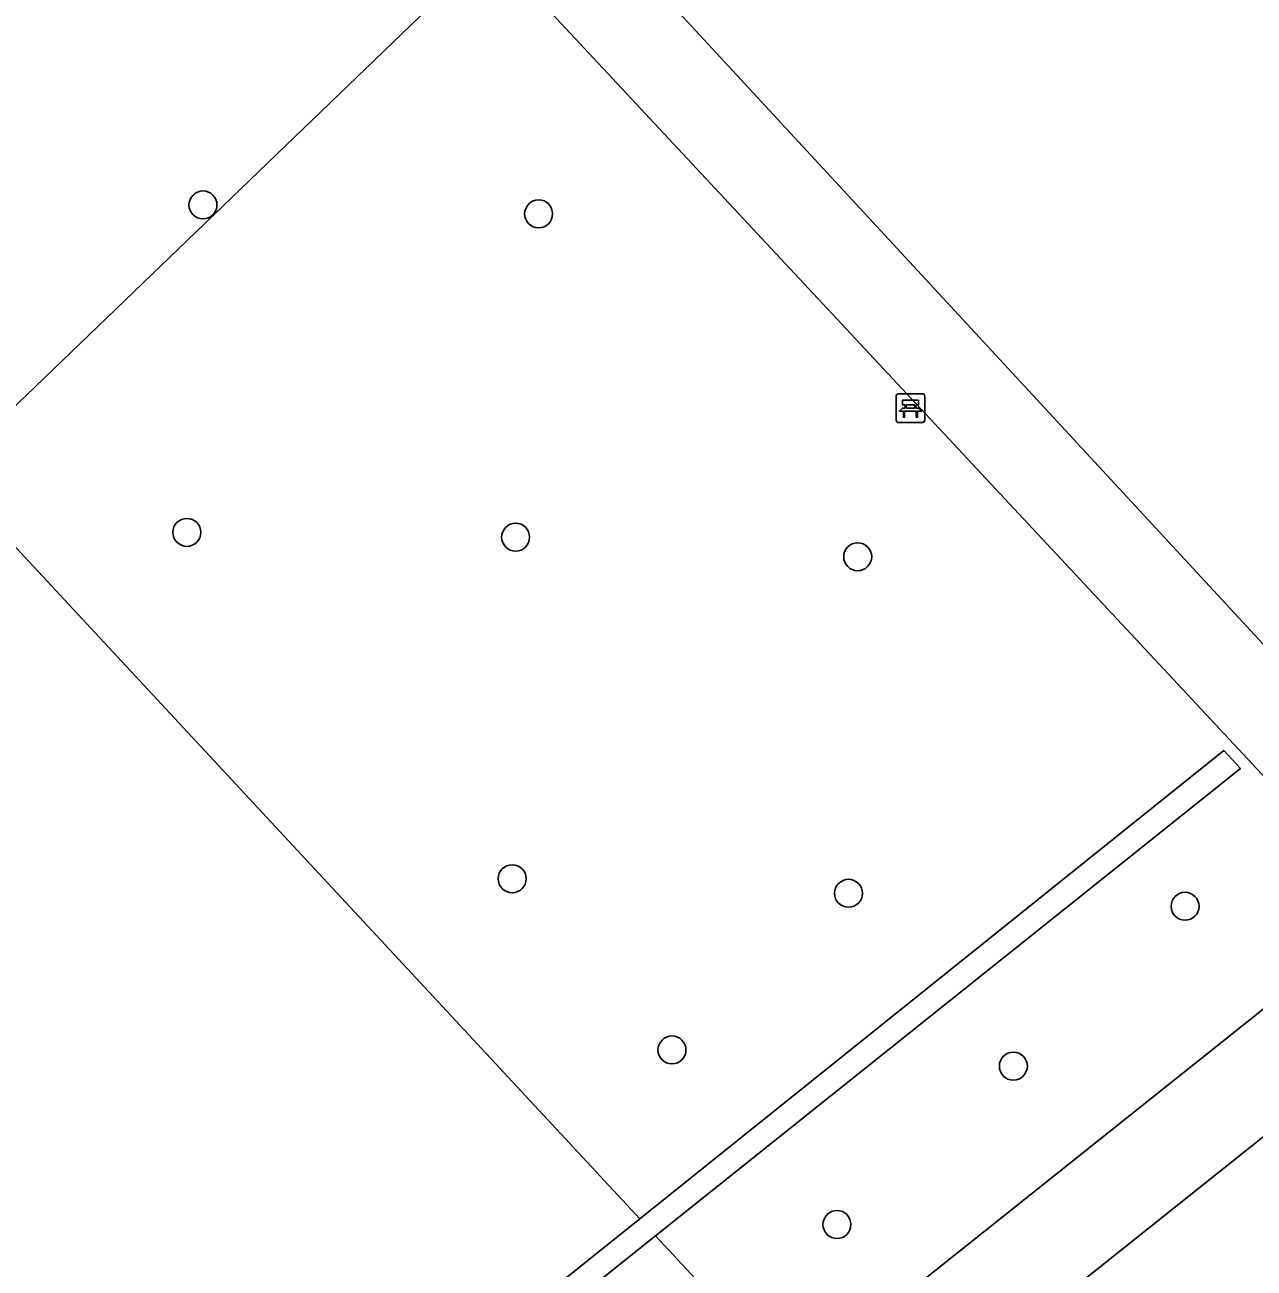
# Model space of a CAD drawing. Extents: x 157466 to 158888, y 383063 to 384677.
# Drawn here: x 158209.52 to 158252.49, y 384094.63 to 384138.1 of the extents above; entities that cross this region are included whole.
import ezdxf

# ---------------------------------------------------------------- set-up
doc = ezdxf.new("R2010")
doc.units = 0
for name, color, linetype in [('IMGEO_Bank', 7, 'Continuous'), ('IMGEO_Boom', 7, 'Continuous'), ('IMGEO_Fietspad_gesloten', 7, 'Continuous'), ('IMGEO_Greppel_droge_sloot', 7, 'Continuous'), ('IMGEO_Groenvoorziening', 7, 'Continuous'), ('IMGEO_Voetpad_halfverhard', 7, 'Continuous')]:
    doc.layers.add(name, color=color, linetype=linetype)

msp = doc.modelspace()

# ---------------------------------------------------------------- linework, layer by layer
at = {"layer": 'IMGEO_Bank'}
for p, q in [((158239.977, 384124.277), (158239.977, 384125.118)), ((158239.977, 384125.118), (158239.977, 384124.277)), ((158240.052, 384125.202), (158240.893, 384125.202)), ((158240.893, 384125.202), (158240.052, 384125.202)), ((158240.977, 384125.127), (158240.977, 384124.286)), ((158240.977, 384124.286), (158240.977, 384125.127)), ((158240.286, 384124.708), (158240.286, 384124.814)), ((158240.33, 384124.814), (158240.33, 384124.708)), ((158240.618, 384124.82), (158240.336, 384124.82)), ((158240.336, 384124.702), (158240.618, 384124.702)), ((158240.624, 384124.708), (158240.624, 384124.814)), ((158240.668, 384124.814), (158240.668, 384124.708)), ((158240.902, 384124.202), (158240.061, 384124.202)), ((158240.061, 384124.202), (158240.902, 384124.202)), ((158240.674, 384124.6), (158240.281, 384124.6))]:
    msp.add_line(p, q, dxfattribs=at)
for points in [[(158240.224, 384124.6), (158240.082, 384124.6), (158240.194, 384124.702), (158240.28, 384124.702)], [(158240.28, 384124.82), (158240.194, 384124.82), (158240.194, 384124.981), (158240.757, 384124.981), (158240.757, 384124.82), (158240.674, 384124.82)], [(158240.674, 384124.702), (158240.757, 384124.702), (158240.869, 384124.6), (158240.73, 384124.6)], [(158240.274, 384124.593), (158240.274, 384124.386), (158240.231, 384124.386), (158240.231, 384124.593)], [(158240.724, 384124.593), (158240.724, 384124.386), (158240.68, 384124.386), (158240.68, 384124.593)]]:
    msp.add_lwpolyline(points, dxfattribs=at)
for centre, radius, start, end in [((158240.055, 384125.124), 0.0779, 92.4484, 184.2845), ((158240.055, 384125.124), 0.0779, 92.4484, 184.2845), ((158240.899, 384125.124), 0.0779, 2.4484, 94.2845), ((158240.899, 384125.124), 0.0779, 2.4484, 94.2845), ((158240.279, 384124.813), 0.00671, 2.8957, 87.1043), ((158240.279, 384124.709), 0.00671, 272.8957, 357.1043), ((158240.336, 384124.813), 0.00671, 92.8957, 177.1043), ((158240.336, 384124.709), 0.00671, 182.8957, 267.1043), ((158240.618, 384124.813), 0.00671, 2.8957, 87.1043), ((158240.618, 384124.709), 0.00671, 272.8957, 357.1043), ((158240.675, 384124.813), 0.00671, 92.8957, 177.1043), ((158240.675, 384124.709), 0.00671, 182.8957, 267.1043), ((158240.055, 384124.28), 0.0779, 182.4484, 274.2845), ((158240.055, 384124.28), 0.0779, 182.4484, 274.2845), ((158240.224, 384124.593), 0.00671, 2.8957, 87.1043), ((158240.281, 384124.593), 0.00671, 92.8957, 177.1043), ((158240.673, 384124.593), 0.00671, 2.8957, 87.1043), ((158240.73, 384124.593), 0.00671, 92.8957, 177.1043), ((158240.899, 384124.28), 0.0779, 272.4484, 4.2845), ((158240.899, 384124.28), 0.0779, 272.4484, 4.2845)]:
    msp.add_arc(centre, radius, start, end, dxfattribs=at)
at = {"layer": 'IMGEO_Boom'}
for centre in [(158215.749, 384131.808), (158227.48, 384131.496), (158215.185, 384120.358), (158226.676, 384120.191), (158238.632, 384119.506), (158226.556, 384108.248), (158238.311, 384107.74), (158250.075, 384107.285), (158232.141, 384102.263), (158244.073, 384101.696), (158237.907, 384096.158)]:
    msp.add_circle(centre, 0.489, dxfattribs=at)
at = {"layer": 'IMGEO_Fietspad_gesloten'}
for points in [[(158257.172, 384107.178), (158236.375, 384090.591)], [(158161.92, 384026.852), (158174.258, 384036.623), (158186.627, 384046.476), (158211.101, 384065.95), (158234.627, 384084.72), (158259.412, 384104.488), (158259.623, 384104.659), (158259.735, 384104.75)]]:
    msp.add_lwpolyline(points, dxfattribs=at)
at = {"layer": 'IMGEO_Greppel_droge_sloot'}
for points in [[(158231.013, 384096.36), (158251.435, 384112.73), (158252.01, 384112.105), (158231.566, 384095.764)], [(158231.566, 384095.764), (158155.097, 384034.643), (158154.437, 384035.369), (158204.416, 384075.039), (158231.013, 384096.36)]]:
    msp.add_lwpolyline(points, dxfattribs=at)
at = {"layer": 'IMGEO_Groenvoorziening'}
for points in [[(158206.764, 384122.45), (158225.807, 384140.801)], [(158231.013, 384096.36), (158206.764, 384122.45)], [(158236.375, 384090.591), (158231.566, 384095.764)]]:
    msp.add_lwpolyline(points, dxfattribs=at)
at = {"layer": 'IMGEO_Voetpad_halfverhard'}
for points in [[(158220.449, 384151.507), (158228.948, 384142.27), (158255.668, 384113.345)], [(158225.807, 384140.801), (158257.172, 384107.178)]]:
    msp.add_lwpolyline(points, dxfattribs=at)

doc.saveas('drawing.dxf')
